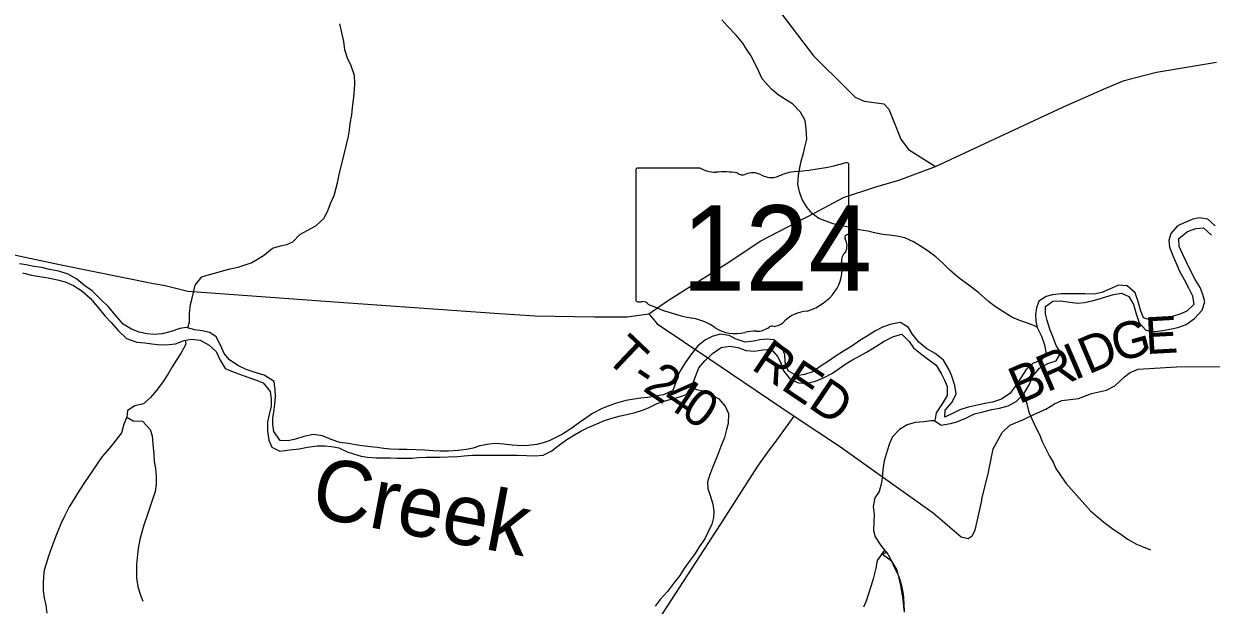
# Model space of a CAD drawing. Extents: x 1578669 to 1989827, y 208020 to 553079.
# Drawn here: x 1767882 to 1777579, y 396368 to 401117 of the extents above; entities that cross this region are included whole.
import ezdxf

# ---------------------------------------------------------------- set-up
doc = ezdxf.new("R2010")
doc.units = 0
for name, color, linetype in [('GM_X_County_Road', 7, 'Continuous'), ('GM_X_Minor_River', 7, 'Continuous'), ('GM_X_Minor_River_Text', 7, 'Continuous'), ('GM_X_State_Location', 7, 'Continuous'), ('GM_X_State_Route', 7, 'Continuous'), ('GM_X_State_Shield', 7, 'Continuous'), ('GM_X_Township_Road', 7, 'Continuous'), ('GM_X_Township_Road_Text', 7, 'Continuous')]:
    doc.layers.add(name, color=color, linetype=linetype)

msp = doc.modelspace()

# ---------------------------------------------------------------- linework, layer by layer
at = {"layer": 'GM_X_County_Road'}
msp.add_lwpolyline([(1774060.7, 401209), (1774332.4, 400854.7), (1774608.7, 400580.7), (1774670.7, 400517.4), (1774744.7, 400485.6), (1774905.3, 400462.7), (1774947.6, 400418.6), (1775043.7, 400173.6), (1775106.4, 400089.9), (1775326.5, 399950.8)], dxfattribs=at)
at = {"layer": 'GM_X_Minor_River'}
for points in [[(1769222, 398632.3), (1769236.5, 398682.2), (1769236.8, 398752.4), (1769245, 398824.5), (1769257.1, 398876.6), (1769271.3, 398932.7), (1769281.5, 398982.7), (1769337.7, 399050.7), (1769399.7, 399068.5), (1769451.7, 399082.4), (1769515.7, 399102.2), (1769567.7, 399114.1), (1769631.7, 399127.9), (1769689.7, 399147.8), (1769739.7, 399165.7), (1769791.8, 399193.6), (1769847.9, 399229.5), (1769914, 399283.4), (1769978, 399303.2), (1770030, 399315.1), (1770080, 399337), (1770136.2, 399394.9), (1770196.2, 399428.8), (1770268.3, 399466.6), (1770334.5, 399528.6), (1770366.7, 399596.6), (1770386.8, 399648.7), (1770417, 399714.7), (1770431.2, 399764.8), (1770443.3, 399818.8), (1770455.5, 399872.9), (1770473.8, 399953), (1770506.2, 400081.2), (1770518.3, 400131.3), (1770534.5, 400199.4), (1770542.7, 400249.5), (1770548.9, 400301.5), (1770561.1, 400371.7), (1770567.3, 400431.8), (1770575.5, 400495.9), (1770583.8, 400574), (1770585.9, 400628.1), (1770582.2, 400694.3), (1770556.5, 400774.5), (1770526.7, 400834.8), (1770504.9, 400903), (1770497.2, 400973.1), (1770477.5, 401057.4), (1770463.7, 401117.5)], [(1776158.3, 398637.7), (1776130.6, 398652.5), (1776062.8, 398676.8), (1776008.9, 398697), (1775951, 398721.2), (1775877.2, 398765.6), (1775817.4, 398805.8), (1775759.6, 398848.1), (1775681.9, 398918.5), (1775598.2, 398982.9), (1775520.4, 399039.3), (1775444.7, 399103.7), (1775385, 399164), (1775331.2, 399214.3), (1775279.4, 399252.5), (1775227.5, 399286.8), (1775147.8, 399335.1), (1775077.9, 399367.4), (1775012, 399381.6), (1774952.1, 399389.8), (1774896.2, 399396), (1774828.3, 399410.3), (1774774.4, 399422.5), (1774704.5, 399434.7), (1774652.6, 399448.9), (1774574.7, 399463.2), (1774490.8, 399483.5), (1774426.9, 399507.8), (1774375, 399526), (1774321.2, 399566.2), (1774279.4, 399616.5), (1774237.7, 399680.7), (1774215.9, 399742.9), (1774202.1, 399807.1), (1774208.4, 399879.2), (1774220.6, 399941.3), (1774230.7, 399995.4), (1774248.9, 400059.5), (1774261.1, 400109.5), (1774277.3, 400175.6), (1774271.6, 400257.8), (1774261.8, 400326), (1774224.1, 400394.3), (1774158.4, 400462.6), (1774102.5, 400498.9), (1774042.7, 400537.2), (1773988.9, 400581.4), (1773913.2, 400665.8), (1773883.5, 400728.1), (1773857.7, 400784.3), (1773820, 400858.5), (1773784.2, 400908.8), (1773754.4, 400959), (1773700.6, 401023.3), (1773632.9, 401095.6), (1773583.1, 401147.9)], [(1777610.1, 399465.5), (1777550.4, 399519.9), (1777482.5, 399532.1), (1777428.5, 399520.2), (1777372.4, 399496.4), (1777302.4, 399466.5), (1777248.2, 399402.6), (1777232.1, 399346.5), (1777237.9, 399292.4), (1777269.6, 399210.1), (1777297.3, 399147.9), (1777321.1, 399095.7), (1777356.9, 399029.4), (1777394.6, 398959.1), (1777426.4, 398894.9), (1777436.1, 398824.7), (1777380, 398768.8), (1777322, 398744.9), (1777272, 398729), (1777220, 398719.2), (1777160, 398705.3), (1777094, 398693.5), (1777026.1, 398715.8), (1777000.3, 398778), (1776982.6, 398848.2), (1776958.9, 398918.5), (1776891.1, 398976.8), (1776821.2, 398981), (1776749.1, 398949.2), (1776685.1, 398921.3), (1776623.1, 398907.5), (1776547.2, 398911.8), (1776427.3, 398912.1), (1776353.3, 398910.4), (1776283.4, 398902.6), (1776231.4, 398890.7), (1776171.3, 398850.8), (1776151.1, 398796.8)], [(1774765.1, 398434.4), (1774839.2, 398482.3), (1774909.2, 398524.1), (1774985.3, 398564), (1775053.3, 398581.8), (1775111.1, 398521.5), (1775146.9, 398471.3), (1775214.6, 398414.9), (1775280.4, 398366.6), (1775332.2, 398328.4), (1775374, 398260.1), (1775401.8, 398205.9), (1775423.6, 398153.7), (1775423.3, 398081.5), (1775381.1, 398011.5), (1775332.9, 397939.5), (1775320.7, 397873.4), (1775374.6, 397839.2), (1775450.6, 397853), (1775502.6, 397866.8), (1775574.6, 397896.7), (1775646.6, 397930.5), (1775714.6, 397948.3), (1775788.6, 397966.1), (1775848.6, 397978), (1775920.6, 397997.8), (1775986.7, 398031.6), (1776048.9, 398093.6), (1776093.1, 398167.6), (1776123.3, 398239.7), (1776175.5, 398303.6), (1776243.5, 398341.5), (1776311.5, 398363.3), (1776349.7, 398429.3), (1776314, 398489.6), (1776284.2, 398563.8), (1776264.4, 398614), (1776238.7, 398694.3), (1776226.9, 398748.4), (1776225.1, 398808.6), (1776285.2, 398852.5), (1776349.1, 398854.3), (1776425, 398844), (1776489, 398835.8), (1776540.9, 398839.6), (1776606.9, 398853.4), (1776656.9, 398867.3), (1776716.9, 398887.2), (1776781, 398907), (1776844.9, 398916.8), (1776906.8, 398888.6), (1776944.6, 398824.3), (1776966.3, 398748.1), (1776990, 398673.8), (1777045.8, 398615.5), (1777111.7, 398603.3), (1777183.6, 398611.1), (1777255.6, 398624.9), (1777305.6, 398636.7), (1777373.7, 398660.6), (1777441.8, 398708.5), (1777505.9, 398778.4), (1777526.2, 398846.5), (1777510.4, 398906.7), (1777488.6, 398962.9), (1777448.8, 399027.1), (1777415.1, 399091.4), (1777347.6, 399231.9), (1777315.8, 399298.1), (1777314, 399362.3), (1777384.2, 399420.2), (1777452.2, 399446), (1777516.2, 399449.8), (1777579.9, 399391.5)], [(1771011.6, 397640.5), (1770947.6, 397640.7), (1770875.7, 397642.9), (1770821.7, 397647.1), (1770767.8, 397655.3), (1770713.9, 397661.5), (1770646, 397669.7), (1770592, 397677.9), (1770532.1, 397688.1), (1770464.2, 397698.3), (1770392.4, 397722.6), (1770322.5, 397750.9), (1770246.6, 397763.1), (1770168.6, 397747.3), (1770100.6, 397725.5), (1770042.6, 397709.7), (1769974.7, 397713.9), (1769925, 397788.2), (1769917.1, 397844.3), (1769917.3, 397896.4), (1769923.5, 397948.5), (1769931.7, 398008.6), (1769937.9, 398074.8), (1769936.1, 398126.9), (1769926.3, 398195), (1769846.6, 398247.4), (1769764.7, 398271.7), (1769698.8, 398292), (1769629, 398326.2), (1769561.2, 398372.6), (1769519.4, 398422.8), (1769489.7, 398491), (1769453.9, 398559.3), (1769402.1, 398595.5), (1769340.2, 398607.8), (1769278.3, 398616), (1769208.4, 398636.2), (1769156.4, 398628.4), (1769086.4, 398604.5), (1769012.4, 398584.7), (1768946.4, 398578.9), (1768890.5, 398585.1), (1768824.6, 398599.4), (1768762.7, 398621.6), (1768692.9, 398663.9), (1768631.2, 398736.3), (1768575.5, 398804.6), (1768505.7, 398871), (1768440, 398935.3), (1768382.2, 398977.6), (1768314.4, 399029.9), (1768244.6, 399072.2), (1768168.8, 399096.5), (1768092.9, 399110.8), (1768029, 399125), (1767965.1, 399135.2), (1767901.1, 399147.5), (1767847.2, 399155.6)], [(1767871, 399081.4), (1767946.8, 399063.1), (1768010.8, 399052.9), (1768082.7, 399042.6), (1768156.5, 399024.4), (1768220.4, 399008.1), (1768288.3, 398977.9), (1768356.1, 398935.6), (1768423.8, 398875.2), (1768487.5, 398802.9), (1768543.2, 398730.5), (1768595, 398676.2), (1768654.7, 398609.9), (1768720.5, 398547.6), (1768806.3, 398517.2), (1768870.2, 398511), (1768928.2, 398502.8)], [(1776151.1, 398796.8), (1776144.9, 398742.7), (1776146.8, 398688.6), (1776158.6, 398636.4), (1776192.3, 398566.1), (1776218, 398493.9), (1776231.8, 398421.7), (1776187.7, 398367.7), (1776125.6, 398343.9), (1776067.5, 398294), (1776023.3, 398224), (1775985.1, 398166), (1775935, 398096), (1775866.9, 398050.1), (1775792.8, 398026.3), (1775730.9, 398014.4), (1775646.9, 397996.7), (1775594.9, 397984.8), (1775524.9, 397963), (1775470.8, 397937.1), (1775404.8, 397905.2), (1775406.9, 397961.3), (1775463.1, 398025.3), (1775495.3, 398093.3), (1775485.5, 398161.5), (1775459.8, 398237.8), (1775438, 398290), (1775392.3, 398368.3), (1775324.6, 398422.6), (1775256.7, 398460.9), (1775191, 398515.2), (1775137.3, 398585.5), (1775105.5, 398635.7), (1775041.6, 398676), (1774965.7, 398662.2), (1774893.6, 398638.4), (1774837.6, 398608.5), (1774763.5, 398562.7), (1774709.4, 398528.8), (1774643.3, 398484.9), (1774577.3, 398443), (1774509.2, 398399.1), (1774453.1, 398361.2), (1774385, 398317.3), (1774324.9, 398273.4), (1774256.9, 398253.6), (1774194.9, 398241.8), (1774123.1, 398282.1), (1774099.4, 398352.3), (1774097.6, 398414.5), (1774067.8, 398486.7), (1774006, 398535), (1773954.1, 398541.2), (1773892.1, 398535.3), (1773842.1, 398523.5), (1773774.2, 398515.7), (1773698.3, 398540), (1773642.5, 398570.2), (1773568.6, 398582.5), (1773502.6, 398562.6), (1773450.5, 398534.7), (1773386.4, 398486.8), (1773326.2, 398410.9), (1773284, 398346.8), (1773247.9, 398290.8), (1773219.7, 398238.8), (1773207.6, 398188.8), (1773181.4, 398122.7), (1773107.3, 398086.8), (1773055.3, 398077), (1772979.3, 398065.2), (1772921.4, 398059.4), (1772867.4, 398051.5), (1772797.4, 398039.7), (1772721.4, 398017.9), (1772659.4, 397996.1), (1772601.3, 397972.2), (1772527.3, 397934.3), (1772471.2, 397896.4), (1772419.1, 397860.5), (1772357, 397814.6), (1772280.9, 397764.8), (1772172.8, 397711), (1772122.8, 397693.1), (1772072.8, 397681.2), (1772002.8, 397671.4), (1771946.9, 397669.6), (1771871, 397675.9), (1771801.1, 397684.1), (1771735.1, 397688.3), (1771683.2, 397684.5), (1771607.2, 397668.7), (1771553.2, 397650.8), (1771497.2, 397639), (1771429.2, 397631.1), (1771351.2, 397627.4), (1771285.3, 397627.6), (1771227.3, 397629.8), (1771155.4, 397634), (1771085.5, 397638.2), (1771011.6, 397640.5)], [(1769201.1, 398531.5), (1769205.9, 398500), (1769167.7, 398429.9), (1769127.5, 398365.9), (1769095.4, 398313.9), (1769061.2, 398257.9), (1769015, 398187.9), (1768964.8, 398119.9), (1768916.7, 398064), (1768860.6, 398012), (1768788.6, 397996.2), (1768728.5, 397958.3), (1768724.3, 397904.2), (1768776.2, 397874), (1768852.1, 397871.8), (1768913.8, 397803.4), (1768929.6, 397751.2), (1768937.4, 397687.1), (1768943.1, 397602.9), (1768946.9, 397542.8), (1768956.7, 397484.6), (1768964.5, 397418.4), (1768964.3, 397356.3), (1768956.1, 397296.2), (1768931.9, 397222.1), (1768911.7, 397166.1), (1768891.5, 397108), (1768863.2, 397021.9), (1768845.1, 396965.9), (1768828.9, 396905.8), (1768816.6, 396831.7), (1768810.5, 396781.6), (1768802.2, 396701.5), (1768802, 396647.3), (1768803.9, 396591.2), (1768813.6, 396519), (1768835.3, 396450.8), (1768855.2, 396400.7)], [(1768928.2, 398502.8), (1769000.1, 398494.6), (1769070, 398496.4), (1769122, 398504.2), (1769192, 398530.1), (1769252, 398539.9), (1769321.9, 398531.6), (1769395.7, 398493.3), (1769453.5, 398439), (1769487.3, 398368.8), (1769527, 398302.5), (1769592.9, 398274.2), (1769652.7, 398252), (1769704.6, 398233.8), (1769774.5, 398209.5), (1769838.4, 398183.3), (1769894.1, 398113), (1769901.9, 398052.8), (1769903.7, 397992.7), (1769887.4, 397924.6), (1769873.3, 397864.5), (1769873, 397790.4), (1769884.7, 397716.2), (1769908.5, 397658), (1769974.4, 397625.7), (1770056.3, 397637.5), (1770130.3, 397645.2), (1770198.3, 397659.1), (1770278.3, 397670.8), (1770342.2, 397668.6), (1770396.2, 397664.5), (1770454.1, 397654.2), (1770521.9, 397620), (1770573.8, 397603.8), (1770637.7, 397585.5), (1770689.6, 397577.3), (1770759.5, 397571.1), (1770817.5, 397572.9), (1770877.4, 397570.8), (1770929.4, 397568.6), (1770995.3, 397568.4), (1771053.3, 397570.2), (1771105.3, 397574), (1771169.2, 397577.8), (1771281.1, 397577.5), (1771349.1, 397579.3), (1771427, 397583), (1771479, 397588.9), (1771543, 397592.7), (1771656.9, 397592.3), (1771730.8, 397594.1), (1771858.7, 397593.7), (1771910.7, 397593.6), (1771988.6, 397591.3), (1772054.5, 397589.1), (1772124.5, 397594.9), (1772194.5, 397628.7), (1772246.6, 397668.7), (1772316.7, 397720.6), (1772378.8, 397758.4), (1772430.9, 397788.3), (1772484.9, 397816.2), (1772561, 397850.1), (1772625, 397875.9), (1772683, 397895.8), (1772755, 397913.6), (1772817, 397929.4), (1772875, 397941.3), (1772935, 397961.1), (1772985, 397979), (1773055.1, 398014.9), (1773119.1, 398036.7), (1773179.1, 398054.6), (1773229.1, 398066.4), (1773293.2, 398088.3), (1773337.3, 398156.3), (1773367.6, 398236.3), (1773395.8, 398306.4), (1773443.9, 398364.4), (1773506.1, 398424.3), (1773576.2, 398472.2), (1773648.2, 398484), (1773714.1, 398471.8), (1773781.9, 398449.5), (1773847.9, 398443.3), (1773917.8, 398453.1), (1773985.8, 398458.9), (1774039.6, 398396.6), (1774063.4, 398344.4), (1774087.1, 398282.2), (1774140.9, 398213.9), (1774208.7, 398183.6), (1774276.6, 398181.4), (1774346.6, 398197.2), (1774418.7, 398227), (1774486.7, 398262.9), (1774540.8, 398300.8), (1774594.9, 398338.7), (1774645, 398370.6), (1774697, 398396.5), (1774765.1, 398434.4)], [(1773334.6, 398152.1), (1773375.2, 398130.1), (1773427.1, 398117.9), (1773493, 398089.7), (1773558.8, 398053.4), (1773610.6, 397993.1), (1773638.3, 397932.9), (1773634.1, 397852.7), (1773621.9, 397802.6), (1773603.7, 397736.6), (1773573.5, 397664.5), (1773549.3, 397598.4), (1773527.1, 397544.4), (1773507, 397492.3), (1773482.8, 397426.3), (1773464.6, 397372.2), (1773468.4, 397320.1), (1773486.2, 397263.9), (1773510, 397193.7), (1773517.8, 397137.6), (1773513.6, 397085.5), (1773501.4, 397031.4), (1773469.2, 396961.3), (1773443.1, 396911.3), (1773396.9, 396845.3), (1773364.8, 396789.3), (1773324.6, 396735.3), (1773274.4, 396667.3), (1773240.3, 396611.3), (1773196.1, 396555.4), (1773137.9, 396479.4), (1773077.7, 396415.4), (1773037.6, 396359.5)], [(1776047.8, 398092.6), (1776060.7, 398063.5), (1776072.6, 398013.3), (1776090.3, 397945.1), (1776114.1, 397889), (1776143.9, 397824.7), (1776175.6, 397762.5), (1776199.4, 397704.3), (1776225.2, 397650.1), (1776259, 397585.8), (1776288.8, 397535.6), (1776310.6, 397483.5), (1776344.4, 397433.2), (1776392.1, 397364.9), (1776455.8, 397292.6), (1776499.6, 397242.3), (1776545.4, 397190.1), (1776593.2, 397139.8), (1776649, 397089.5), (1776702.8, 397047.3), (1776778.6, 396988.9), (1776832.4, 396954.7), (1776900.2, 396904.3), (1776968, 396866), (1777021.9, 396845.8), (1777083.8, 396821.6)], [(1768724.3, 397904.2), (1768698.1, 397846.2), (1768679.9, 397776.1), (1768625.7, 397706.1), (1768581.6, 397652.1), (1768521.4, 397582.2), (1768487.3, 397530.2), (1768437, 397456.2), (1768382.8, 397378.2), (1768338.6, 397308.2), (1768298.5, 397246.2), (1768252.2, 397172.2), (1768214, 397096.1), (1768185.8, 397034.1), (1768161.6, 396974), (1768139.5, 396918), (1768111.3, 396843.9), (1768083, 396767.9), (1768064.8, 396705.8), (1768048.7, 396653.7), (1768042.5, 396601.7), (1768040.3, 396549.5), (1768040.1, 396487.4), (1768047.9, 396427.3), (1768061.7, 396369.1), (1768069.5, 396303)], [(1775320.7, 397873.4), (1775288.8, 397873.5), (1775230.8, 397865.7), (1775160.8, 397859.9), (1775096.8, 397840.1), (1775032.7, 397802.2), (1774976.6, 397744.2), (1774952.4, 397690.2), (1774932.2, 397630.1), (1774908, 397548), (1774897.8, 397475.9), (1774891.5, 397405.8), (1774883.4, 397355.7), (1774867.2, 397297.6), (1774831, 397245.7), (1774818.8, 397173.5), (1774826.6, 397109.4), (1774824.4, 397049.3), (1774820.2, 396979.1), (1774836, 396927), (1774881.7, 396854.7), (1774937.4, 396786.3), (1774981.1, 396706), (1775010.9, 396653.8), (1775028.7, 396589.6), (1775040.5, 396529.5), (1775054.2, 396451.3), (1775064, 396391.1), (1775069.8, 396325)], [(1774912, 396817.5), (1774851.3, 396732.5), (1774839.1, 396670.4), (1774818.8, 396584.3), (1774800.6, 396520.2), (1774778.4, 396454.1), (1774760.3, 396402.1), (1774740.1, 396352.1)], [(1774926.6, 396799.7), (1774895.5, 396786.5), (1774965.2, 396734.1), (1774999, 396663.9), (1775028.7, 396601.7), (1775046.5, 396541.5), (1775062.2, 396457.3), (1775070, 396385.1), (1775071.7, 396310.9)]]:
    msp.add_lwpolyline(points, dxfattribs=at)
at = {"layer": 'GM_X_State_Route'}
msp.add_lwpolyline([(1767496.4, 399294.2), (1768174.8, 399150.5), (1768941, 398994.4), (1769036.9, 398978.3), (1769222.2, 398932), (1770496.9, 398839.9), (1771726.5, 398752.8), (1772057, 398731.1), (1772544, 398722.4), (1772809.2, 398722.4), (1772986.2, 398747.3), (1773139.7, 398852.9), (1773618, 399157.3), (1773900.6, 399344.4), (1774335.7, 399571), (1774577.1, 399698.2), (1774839.7, 399784.8), (1775027.3, 399838.9), (1775326.5, 399950.8), (1776371.7, 400437.8), (1776718, 400590.8), (1776867.7, 400653.8), (1777131.8, 400720.3), (1777620.7, 400801.9)], dxfattribs=at)
at = {"layer": 'GM_X_State_Shield'}
for p, q in [((1772879.9, 399920.5), (1772879.9, 398863.8)), ((1773406.7, 399938.6), (1772897, 399938.6)), ((1774620.1, 399412.1), (1774620.1, 399964.8)), ((1774619.9, 399412.2), (1774620.1, 399412.1))]:
    msp.add_line(p, q, dxfattribs=at)
for centre, major_axis, start_param, end_param in [((1772899.8, 399922.7), (20.2, 0), 1.712693, 3.28349), ((1773528, 400061.3), (195.5, 0), 4.042523, 4.731795), ((1773592.9, 399345.4), (702, 0), 1.404758, 1.657858), ((1773835, 399806.1), (117.3, 0), 0.950623, 2.079405), ((1774235.6, 399615.9), (371.3, 0), 1.699011, 2.107814), ((1774000.2, 401379.2), (1845.5, 0), 4.814394, 5.042369), ((1774600.8, 399967.1), (19.4, 0), 6.141152, 7.989035), ((1773752.2, 399928.2), (56.4, 0), 3.836095, 5.185415), ((1773986.4, 399973.6), (141.1, 0), 4.081561, 5.145723), ((1774615.6, 399371.5), (30, 0), 1.883978, 3.671073), ((1774424.9, 399301.6), (180, 0), 5.934695, 6.695948), ((1774599.4, 399410), (20.7, 0), 5.05454, 6.418171), ((1774689.5, 399180.8), (130.9, 0), 2.387724, 3.262537), ((1774103.6, 399110.5), (461.6, 0), 5.101752, 6.440018), ((1772900, 398861.5), (20.3, 0), 3.00124, 4.508301), ((1772903.1, 398969.6), (155.2, 0), 4.665946, 4.897461), ((1772934.8, 398802.9), (56, 0), 0.519207, 1.627899), ((1773641.4, 399752.2), (1332.7, 0), 4.195997, 4.488961), ((1774298.2, 398567.2), (252.8, 0), 1.647645, 2.488434), ((1773244.1, 398389.1), (417, 0), 0.823519, 1.323587), ((1773867.3, 398718.5), (141, 0), 4.691044, 5.507374), ((1773994.8, 398616.2), (39.7, 0), 1.147584, 2.315152), ((1773977.9, 398761.4), (149.1, 0), 4.937069, 5.64225), ((1773695.1, 398797.6), (264.6, 0), 4.026481, 4.996735), ((1773848, 398432.3), (217.4, 0), 1.495662, 1.94098)]:
    msp.add_ellipse(centre, major_axis=major_axis, ratio=0.8, start_param=start_param, end_param=end_param, dxfattribs=at)
at = {"layer": 'GM_X_Township_Road'}
for points in [[(1772986.2, 398747.3), (1773055.7, 398665.5), (1773268.3, 398522.6)], [(1773268.3, 398522.6), (1773483.8, 398377.7)], [(1773483.8, 398377.7), (1773754.9, 398195.3), (1774172.4, 397912.7), (1774551.6, 397660.6), (1774818.1, 397470.2), (1775307.9, 397121.5), (1775537.1, 396927), (1775595, 396914.3), (1775627.2, 396936), (1775651.7, 396981.9), (1775704.4, 397224), (1775706.9, 397234.3)], [(1775706.9, 397234.3), (1775760.9, 397454.2), (1775799, 397646.4), (1775870.4, 397780), (1775935.1, 397839.5), (1776045.6, 397884.4), (1776136.2, 397929.5), (1776228.6, 397968.6), (1776299.1, 398011.9), (1776359.5, 398039.3), (1776493.7, 398055.9), (1776600.2, 398096.8), (1776722.6, 398123.5), (1776793, 398158.8), (1776871.8, 398234.1), (1776892, 398249.4), (1776898.1, 398254.1)], [(1776898.1, 398254.1), (1776916.2, 398267.7), (1776982.5, 398295.1), (1777294.9, 398315.6), (1777723.2, 398318.7), (1777994.9, 398275.5), (1778416, 398174.3), (1778435.5, 398167.8), (1778440.8, 398166.1)], [(1772427.5, 395342.7), (1772434.6, 395355), (1772502.1, 395490.7), (1772605.8, 395644), (1772749.8, 395827), (1772889.7, 395998), (1773067.5, 396252.8), (1773572.1, 397026.4), (1773877.1, 397503), (1773971.7, 397637.2), (1774017.1, 397697.2), (1774172.4, 397912.7)]]:
    msp.add_lwpolyline(points, dxfattribs=at)

# ---------------------------------------------------------------- texts
at = {"layer": 'GM_X_Minor_River_Text'}
msp.add_text('Creek', height=499.95, rotation=349.33036, dxfattribs=at).set_placement((1770211.1, 397097.3))
at = {"layer": 'GM_X_State_Location'}
for s in ['s', 'r']:
    msp.add_text(s, height=1, dxfattribs=at).set_placement((1773730.4, 399321.9))
msp.add_text('124', height=1, rotation=0.00001, dxfattribs=at).set_placement((1773377.4, 399249.1))
at = {"layer": 'GM_X_State_Shield'}
msp.add_text('124', height=696.1, dxfattribs=at).set_placement((1773255.2, 398938.3))
at = {"layer": 'GM_X_Township_Road_Text'}
for s, rotation, p in [('G', 15.61264, (1776808.9, 398350.3)), ('E', 3.11707, (1777046.1, 398418.5)), ('T', 316.53965, (1772620.5, 398383.5)), ('D', 22.92977, (1776575.3, 398250.8)), ('RED', 326.12091, (1773813.8, 398302.1)), ('R', 23.28007, (1776236.2, 398104.9)), ('I', 23.28606, (1776462.6, 398202.3)), ('B', 23.28366, (1776009.8, 398007.5)), ('-', 326.10846, (1772826, 398195)), ('2', 325.94765, (1772928.1, 398126.5)), ('4', 326.02619, (1773081.5, 398022.7)), ('0', 326.11956, (1773235.2, 397919.2))]:
    msp.add_text(s, height=300, rotation=rotation, dxfattribs=at).set_placement(p)

doc.saveas('drawing.dxf')
